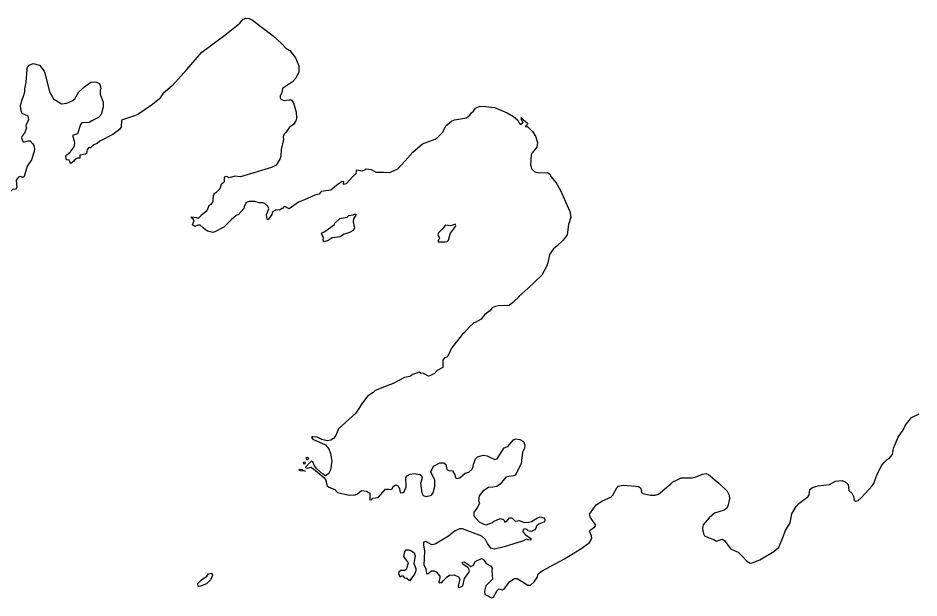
# Model space of a CAD drawing. Extents: x 0 to 2603, y -226 to 830.
# Drawn here: x 196 to 202.98, y 516.98 to 521.46 of the extents above; entities that cross this region are included whole.
import ezdxf

# ---------------------------------------------------------------- set-up
doc = ezdxf.new("R2010")
doc.units = 0
doc.layers.add('CT_TSH_Map_Town_Limits', color=7, linetype='Continuous')

msp = doc.modelspace()

# ---------------------------------------------------------------- linework, layer by layer
at = {"layer": 'CT_TSH_Map_Town_Limits'}
for points in [[(197.3076, 521.0656), (197.4246, 521.1996), (197.6023, 521.3323), (197.7193, 521.4263), (197.745, 521.456), (197.7656, 521.465), (197.7914, 521.4625), (197.8159, 521.4495), (197.9768, 521.3275), (198.0425, 521.2682), (198.076, 521.2322), (198.107, 521.2142), (198.1508, 521.1576), (198.1752, 521.0959), (198.1753, 521.0482), (198.1535, 521.0006), (198.1264, 520.9709), (198.0505, 520.9206)], [(196.0691, 521.066), (196.0756, 521.0854), (196.087, 521.0995), (196.118, 521.1137), (196.1669, 521.1008), (196.2029, 521.0533), (196.2146, 521.021)], [(196.0691, 521.066), (196.0628, 520.9682)], [(197.3076, 521.0656), (197.1983, 520.9419), (197.1236, 520.8776), (197.0979, 520.8389), (197.0438, 520.7963), (196.928, 520.719), (196.9035, 520.7074), (196.8032, 520.6751), (196.8007, 520.6211), (196.7878, 520.6017), (196.7363, 520.5632), (196.6347, 520.5129), (196.6128, 520.4935), (196.5844, 520.4832), (196.5625, 520.4599), (196.5459, 520.46), (196.5355, 520.4459), (196.5304, 520.4162), (196.524, 520.4097), (196.4802, 520.4033), (196.479, 520.3788), (196.4584, 520.3788), (196.4366, 520.3621), (196.4313, 520.3531), (196.4095, 520.3376), (196.4056, 520.3415), (196.3992, 520.3633), (196.3799, 520.3673), (196.3747, 520.3736), (196.3708, 520.4006)], [(196.0628, 520.9682), (196.0525, 520.918), (196.0525, 520.8909), (196.0396, 520.8497), (196.0294, 520.8317)], [(196.2146, 521.021), (196.2444, 520.8936), (196.2765, 520.8396), (196.3371, 520.7997), (196.3795, 520.805), (196.4259, 520.8269)], [(196.4259, 520.8269), (196.4413, 520.8397), (196.4722, 520.8925), (196.5159, 520.9324), (196.5649, 520.9673), (196.5944, 520.9712), (196.6099, 520.9685), (196.6292, 520.9582), (196.6382, 520.9442), (196.6421, 520.9158), (196.637, 520.9068), (196.6383, 520.8759), (196.6602, 520.814), (196.6603, 520.7755), (196.6577, 520.7678)], [(198.0505, 520.9206), (198.044, 520.8846), (198.0313, 520.8614), (198.0313, 520.8459), (198.0365, 520.8356), (198.0622, 520.8267), (198.1021, 520.8305)], [(196.0294, 520.8317), (196.0177, 520.7853), (196.023, 520.7481), (196.0295, 520.7287)], [(198.1021, 520.8305), (198.1162, 520.8305), (198.1343, 520.8087), (198.1561, 520.7366), (198.1575, 520.689), (198.1537, 520.6684), (198.1357, 520.64), (198.1048, 520.6195), (198.0765, 520.5782), (198.0623, 520.5654), (198.0534, 520.5472), (198.0584, 520.5242), (198.0392, 520.4482), (198.0355, 520.3967), (198.0303, 520.3786)], [(196.6577, 520.7678), (196.6447, 520.7175), (196.6256, 520.6956), (196.5727, 520.6686), (196.5534, 520.6569), (196.4942, 520.6544), (196.4839, 520.6402)], [(198.9406, 520.2942), (198.9997, 520.36), (199.0589, 520.427), (199.1334, 520.4914), (199.1824, 520.5095), (199.2326, 520.5262), (199.248, 520.5366), (199.2905, 520.5816), (199.3137, 520.6293), (199.3574, 520.6666), (199.3805, 520.6756), (199.4732, 520.6925), (199.499, 520.7118), (199.5119, 520.7298), (199.5286, 520.7427), (199.544, 520.7684), (199.5775, 520.7814), (199.6251, 520.7801)], [(199.6251, 520.7801), (199.6921, 520.7712), (199.7886, 520.7313), (199.8389, 520.7029), (199.8697, 520.676), (199.8892, 520.6413)], [(196.0295, 520.7287), (196.0783, 520.7069), (196.0835, 520.6773)], [(196.0835, 520.6773), (196.0642, 520.6374), (196.0629, 520.6283)], [(199.8956, 520.6945), (199.8968, 520.6824), (199.9097, 520.6541), (199.8955, 520.6413), (199.8892, 520.6413)], [(199.8956, 520.6945), (199.9458, 520.6516), (199.9499, 520.647)], [(196.0629, 520.6283), (196.0655, 520.6155), (196.0514, 520.5742), (196.0334, 520.5537)], [(196.4839, 520.6402), (196.4608, 520.5694), (196.4221, 520.5552), (196.4351, 520.514), (196.4377, 520.4934), (196.4326, 520.4689), (196.394, 520.4161), (196.3786, 520.402), (196.3708, 520.4006)], [(199.9277, 520.6258), (199.9471, 520.6245), (199.9844, 520.5872), (200.0076, 520.5499), (200.0231, 520.501), (200.0179, 520.465), (199.9833, 520.4211), (199.9755, 520.4069), (199.9692, 520.3272), (199.9794, 520.2937), (200.0026, 520.2732), (200.0361, 520.2654), (200.1017, 520.2694), (200.1225, 520.2539), (200.1288, 520.2384), (200.1701, 520.1883), (200.2023, 520.1304), (200.2745, 519.9669), (200.2835, 519.9231), (200.2644, 519.8652), (200.2528, 519.7867), (200.2232, 519.7442), (200.173, 519.6991), (200.1473, 519.6784), (200.1177, 519.6334), (200.1035, 519.569), (200.0971, 519.5472), (200.0573, 519.4737), (199.9505, 519.3719), (199.8797, 519.3088)], [(199.9499, 520.647), (199.9277, 520.6258)], [(196.0334, 520.5537), (196.0283, 520.5408), (196.0348, 520.515), (196.045, 520.5047), (196.0798, 520.515), (196.0952, 520.5138), (196.1159, 520.4919), (196.1248, 520.479), (196.1287, 520.4519), (196.1249, 520.4326)], [(196.1249, 520.4326), (196.1043, 520.367), (196.0709, 520.3181), (196.0491, 520.2369), (196.0388, 520.2305), (196.0169, 520.2382), (196.004, 520.2318), (195.9911, 520.2176), (195.9872, 520.2047), (195.9925, 520.1546), (195.9873, 520.1429), (195.9809, 520.139), (195.9577, 520.1365), (195.9346, 520.1146)], [(198.0303, 520.3786), (197.9995, 520.3258), (197.9633, 520.3078)], [(197.9633, 520.3078), (197.7252, 520.2356), (197.6802, 520.2419), (197.6351, 520.2277), (197.6184, 520.2381)], [(198.6908, 520.2903), (198.6664, 520.28), (198.6264, 520.2876), (198.6187, 520.2838), (198.6162, 520.258), (198.593, 520.2374), (198.5441, 520.1846), (198.5274, 520.1756), (198.5222, 520.1794), (198.5248, 520.1987), (198.5068, 520.1962), (198.4682, 520.1678), (198.4244, 520.1317), (198.3484, 520.1226), (198.3343, 520.1008), (198.2996, 520.093), (198.221, 520.0569), (198.1721, 520.0402), (198.1013, 519.9874)], [(198.9122, 520.2814), (198.8762, 520.2672), (198.8311, 520.2697), (198.7758, 520.2684), (198.7396, 520.2903), (198.6972, 520.2941), (198.6908, 520.2903)], [(198.9406, 520.2942), (198.9122, 520.2814)], [(197.6184, 520.2381), (197.5965, 520.2342), (197.5965, 520.1994), (197.59, 520.1903), (197.5733, 520.1774), (197.5631, 520.1427), (197.5323, 520.1105), (197.5194, 520.1028), (197.5117, 520.0911), (197.5104, 520.0577)], [(197.5104, 520.0577), (197.5104, 520.0448), (197.4949, 520.0204), (197.4795, 520.0113), (197.4641, 519.9714), (197.4191, 519.9366)], [(197.7538, 520.0026), (197.7512, 519.9897), (197.7087, 519.9433)], [(197.9327, 519.9627), (197.9444, 519.9885), (197.9352, 520.0091), (197.9121, 520.0283), (197.8967, 520.0335), (197.8696, 520.0348), (197.8348, 520.0451), (197.7924, 520.045), (197.7679, 520.0373), (197.7538, 520.0026)], [(198.1013, 519.9874), (198.0665, 520.0053), (198.0588, 520.0041), (198.0525, 519.9938), (198.0267, 519.977), (197.9971, 519.9808), (197.9701, 519.9589), (197.9662, 519.9448)], [(197.7087, 519.9433), (197.6907, 519.9356), (197.6546, 519.9059), (197.5955, 519.8453), (197.5261, 519.8105), (197.5093, 519.8053), (197.4681, 519.8143), (197.4527, 519.8259), (197.4359, 519.8414), (197.4127, 519.862), (197.3934, 519.8619), (197.3702, 519.8516), (197.3534, 519.8632), (197.3663, 519.898), (197.3547, 519.9122), (197.3456, 519.916), (197.3456, 519.9263), (197.383, 519.9212), (197.3894, 519.9174), (197.401, 519.9186), (197.4191, 519.9366)], [(197.9662, 519.9448), (197.9417, 519.9074), (197.9366, 519.9036), (197.9302, 519.9074), (197.925, 519.9447), (197.9327, 519.9627)], [(198.4555, 519.8769), (198.494, 519.9117), (198.5353, 519.9206), (198.5506, 519.922), (198.5636, 519.9362), (198.5958, 519.9413), (198.606, 519.9477), (198.6164, 519.9464), (198.6163, 519.9387), (198.5983, 519.9104), (198.5958, 519.8859), (198.6075, 519.837), (198.5972, 519.8203), (198.5688, 519.8036), (198.5225, 519.7893), (198.4967, 519.7713), (198.4336, 519.7635), (198.404, 519.7416), (198.3718, 519.7326), (198.3654, 519.7442), (198.368, 519.766), (198.3526, 519.7931), (198.3564, 519.8021), (198.3782, 519.8112), (198.4516, 519.8666), (198.4555, 519.8769)], [(199.2575, 519.8027), (199.2537, 519.7873), (199.2666, 519.7628), (199.2551, 519.7396), (199.2563, 519.7319), (199.3079, 519.7332), (199.3259, 519.7358), (199.3348, 519.7449), (199.3426, 519.7732), (199.3516, 519.8002), (199.3888, 519.8504), (199.3927, 519.8581), (199.3863, 519.8685), (199.3541, 519.8569), (199.3116, 519.862), (199.2872, 519.831), (199.2575, 519.8027)], [(199.8851, 519.3128), (199.8337, 519.2638), (199.8041, 519.2393), (199.723, 519.2367), (199.6986, 519.2328), (199.6741, 519.2212), (199.6561, 519.1993), (199.6174, 519.1684), (199.5879, 519.1336), (199.5415, 519.1078), (199.53, 519.104), (199.4979, 519.0743), (199.4592, 519.0306)], [(199.4592, 519.0306), (199.4413, 519.015), (199.3589, 518.9081), (199.3307, 518.8476), (199.3216, 518.8399), (199.3036, 518.8335), (199.292, 518.8168), (199.2921, 518.7897), (199.2908, 518.76), (199.247, 518.7368), (199.2264, 518.7124), (199.1904, 518.6944), (199.1801, 518.693), (199.1415, 518.7123), (199.117, 518.7162), (199.1067, 518.7225), (199.0591, 518.7058), (199.0359, 518.6891), (198.9934, 518.6825), (198.9073, 518.6349), (198.8661, 518.6207)], [(198.8661, 518.6207), (198.7683, 518.5808)], [(198.7683, 518.5808), (198.7528, 518.5653), (198.709, 518.5369), (198.6637, 518.4781)], [(198.6637, 518.4781), (198.6161, 518.4046), (198.4836, 518.2835), (198.4618, 518.2334), (198.4438, 518.2101), (198.4232, 518.196), (198.3949, 518.1921)], [(202.1272, 517.7737), (202.1324, 517.8148), (202.153, 517.8315), (202.1968, 517.8431), (202.2856, 517.8535), (202.3318, 517.8792), (202.3833, 517.8845), (202.4066, 517.8742), (202.4298, 517.8523), (202.435, 517.8072), (202.4582, 517.7867), (202.471, 517.7609), (202.4761, 517.73), (202.4904, 517.7236), (202.5083, 517.7288), (202.5341, 517.752), (202.6152, 517.8434), (202.6292, 517.8615), (202.6537, 517.9335), (202.691, 518.0032), (202.709, 518.0237), (202.7347, 518.0495), (202.7475, 518.0546), (202.7746, 518.0855), (202.781, 518.1345), (202.8183, 518.2194), (202.8595, 518.2787), (202.8724, 518.3108), (202.9122, 518.3624), (202.9212, 518.3727), (202.9804, 518.3998)], [(198.2815, 518.2217), (198.2738, 518.2178), (198.2841, 518.2037), (198.382, 518.1599), (198.4077, 518.129), (198.4219, 518.0944), (198.4323, 518.0337), (198.422, 517.9668), (198.4104, 517.9462), (198.4028, 517.9372)], [(198.3949, 518.1921), (198.355, 518.2011), (198.3188, 518.2192), (198.2879, 518.223), (198.2815, 518.2217)], [(199.7672, 518.1363), (199.7942, 518.1479), (199.8381, 518.1995), (199.8548, 518.2072)], [(199.8548, 518.2072), (199.8882, 518.2021), (199.9152, 518.1853), (199.9268, 518.1597), (199.923, 518.1352), (199.9076, 518.1043), (199.9011, 518.0399)], [(199.6347, 518.0744), (199.6539, 518.0641), (199.6939, 518.0462), (199.7107, 518.0526), (199.7672, 518.1363)], [(198.225, 518.0234), (198.2212, 518.0117), (198.2134, 518.013), (198.2122, 518.026), (198.2224, 518.0298), (198.225, 518.0234)], [(198.3139, 517.9783), (198.2971, 517.9976), (198.2855, 518.0299), (198.2713, 518.035), (198.2264, 517.9886), (198.2276, 517.9821), (198.2405, 517.9795), (198.2701, 517.9874), (198.2907, 517.9757), (198.3706, 517.9088), (198.3834, 517.8935), (198.3964, 517.8445), (198.408, 517.8329), (198.4556, 517.8149), (198.4749, 517.7905), (198.5651, 517.7712), (198.6114, 517.7739), (198.6294, 517.7816), (198.6603, 517.806), (198.6989, 517.8022), (198.7259, 517.7867), (198.7261, 517.7352), (198.7402, 517.7366), (198.7479, 517.7469), (198.7904, 517.752), (198.847, 517.8178), (198.8701, 517.8178), (198.8881, 517.814), (198.8985, 517.8205), (198.9075, 517.8371), (198.9255, 517.85), (198.946, 517.8423), (198.9551, 517.8204), (198.9616, 517.7921), (198.9655, 517.7882), (198.9885, 517.7921), (199.0079, 517.8346)], [(198.2495, 518.0543), (198.2494, 518.0465), (198.2417, 518.0415), (198.2353, 518.0516), (198.234, 518.062), (198.2469, 518.0659), (198.2495, 518.0543)], [(199.5317, 518.0151), (199.5432, 518.0525), (199.56, 518.068), (199.6051, 518.0808), (199.6347, 518.0744)], [(199.9011, 518.0399), (199.8986, 518.0129), (199.8601, 517.9381), (199.851, 517.9253), (199.8407, 517.9201)], [(198.1993, 517.9693), (198.225, 517.9576), (198.1877, 517.959), (198.1774, 517.9642), (198.18, 517.9719), (198.1993, 517.9693)], [(198.4028, 517.9372), (198.3835, 517.9217), (198.3628, 517.9333), (198.3139, 517.9783)], [(199.1173, 517.8604), (199.1277, 517.7897), (199.1379, 517.7677), (199.1624, 517.7613), (199.2023, 517.7716), (199.2152, 517.7897), (199.2293, 517.8387), (199.228, 517.8876), (199.1971, 517.9518), (199.2176, 517.9944), (199.2678, 518.0201), (199.273, 518.0215)], [(199.273, 518.0215), (199.3, 518.0202), (199.3154, 518.0086), (199.3219, 517.97), (199.3386, 517.9623), (199.3657, 517.9585), (199.385, 517.9288), (199.3889, 517.9057), (199.4018, 517.8993), (199.4236, 517.9044), (199.4649, 517.9418), (199.4932, 517.9495)], [(199.4932, 517.9495), (199.5177, 517.9714), (199.5265, 517.9932), (199.5291, 518.0113), (199.5317, 518.0151)], [(199.0079, 517.8346), (199.0039, 517.9067), (199.0155, 517.9209), (199.0387, 517.9325), (199.067, 517.9377), (199.1121, 517.9299), (199.1262, 517.9234), (199.1315, 517.9055), (199.1211, 517.8681), (199.1173, 517.8604)], [(199.8407, 517.9201), (199.8034, 517.9162), (199.7789, 517.9097), (199.7353, 517.8557), (199.7095, 517.8389), (199.6774, 517.8325), (199.6438, 517.8312), (199.6001, 517.8028), (199.5731, 517.7655), (199.5667, 517.7294), (199.5758, 517.7062), (199.5602, 517.6779), (199.5358, 517.6444), (199.5307, 517.6393)], [(200.8321, 517.7908), (200.8412, 517.7831), (200.9004, 517.7702), (200.9364, 517.7715), (200.9608, 517.7793), (201.0574, 517.8579), (201.0728, 517.8733), (201.1012, 517.8862), (201.1372, 517.9056), (201.2055, 517.9043), (201.2209, 517.9043)], [(201.2209, 517.9043), (201.2453, 517.9095), (201.3019, 517.9339), (201.3316, 517.9379), (201.3483, 517.9301)], [(201.3483, 517.9301), (201.4294, 517.8645), (201.4939, 517.8015), (201.5094, 517.7718)], [(200.4448, 517.5819), (200.4318, 517.6038), (200.428, 517.6243), (200.4794, 517.6966), (200.5271, 517.7274), (200.5928, 517.7558), (200.6081, 517.7713), (200.6403, 517.8318), (200.6481, 517.8409), (200.6867, 517.8486), (200.7844, 517.8396), (200.8076, 517.8371)], [(200.8076, 517.8371), (200.8232, 517.8268), (200.8295, 517.8062), (200.8282, 517.7933), (200.8321, 517.7908)], [(201.5094, 517.7718), (201.5119, 517.7423), (201.4991, 517.6869), (201.4875, 517.6689), (201.4695, 517.6547), (201.3962, 517.6315)], [(202.0488, 517.7053), (202.117, 517.7569), (202.1272, 517.7737)], [(201.5251, 517.3535), (201.5778, 517.3304), (201.6139, 517.2943), (201.6448, 517.2596), (201.6719, 517.2454), (201.686, 517.2468), (201.7466, 517.27), (201.8534, 517.3345), (201.8932, 517.3692), (201.9177, 517.422), (201.9446, 517.4979), (201.9806, 517.5572), (201.9948, 517.6267), (202.0269, 517.6834), (202.0488, 517.7053)], [(199.5307, 517.6393), (199.532, 517.6122), (199.5733, 517.5646), (199.6081, 517.5466), (199.6273, 517.5414), (199.6749, 517.5595), (199.684, 517.5673)], [(201.3962, 517.6315), (201.3537, 517.5942)], [(199.684, 517.5673), (199.7354, 517.5892), (199.7599, 517.5815), (199.7715, 517.5621), (199.7843, 517.5673), (199.8062, 517.5957), (199.8268, 517.5957), (199.8525, 517.57), (199.8758, 517.5713), (199.877, 517.5778), (199.9221, 517.5597), (199.9544, 517.561), (199.9774, 517.5662), (200.0238, 517.5959), (200.0457, 517.6023), (200.0727, 517.5946), (200.0818, 517.5817), (200.0792, 517.5637), (200.0341, 517.5469), (200.0161, 517.5302), (200.0058, 517.5018), (199.9736, 517.4889), (199.9505, 517.4941), (199.9492, 517.5005), (199.9311, 517.5107), (199.9144, 517.5043), (199.9106, 517.4863), (199.9286, 517.467), (199.9724, 517.4361), (199.9725, 517.4233), (199.9531, 517.4258), (199.9403, 517.4297), (199.9197, 517.4194), (199.9171, 517.4182)], [(199.9044, 517.1013), (199.9482, 517.0744), (199.9713, 517.0744), (199.9996, 517.1002), (200.0216, 517.1337), (200.0305, 517.1607), (200.0602, 517.1852), (200.2325, 517.2793), (200.3664, 517.3604), (200.4269, 517.4056), (200.4449, 517.4352), (200.4423, 517.4558), (200.4294, 517.4866), (200.4319, 517.4995), (200.4693, 517.5266), (200.4771, 517.5395), (200.4448, 517.5819)], [(201.3537, 517.5942), (201.3073, 517.5414), (201.301, 517.5092), (201.31, 517.4705), (201.3165, 517.455), (201.346, 517.4435), (201.3898, 517.4267), (201.4118, 517.4139), (201.4529, 517.4295)], [(199.6223, 517.4282), (199.5939, 517.454), (199.4433, 517.5104), (199.4226, 517.5091), (199.3866, 517.4937), (199.3351, 517.4525), (199.2322, 517.3919), (199.2065, 517.3854), (199.1588, 517.4111), (199.1407, 517.406), (199.1408, 517.3854), (199.1498, 517.3378), (199.1447, 517.2283), (199.1512, 517.2193)], [(199.9171, 517.4182), (199.7664, 517.3704), (199.6905, 517.3523), (199.6621, 517.3612), (199.6364, 517.3973), (199.6223, 517.4282)], [(201.5251, 517.3535), (201.4812, 517.4128), (201.4555, 517.4281), (201.4529, 517.4295)], [(199.0198, 517.2308), (199.025, 517.2462), (199.0017, 517.2772), (198.9902, 517.2965), (198.9978, 517.3351)], [(198.9978, 517.3351), (199.0068, 517.3467), (199.0275, 517.3479), (199.0493, 517.3403)], [(199.0493, 517.3403), (199.0687, 517.3235), (199.0764, 517.3003), (199.0675, 517.2425), (199.0817, 517.2038)], [(199.5103, 517.2195), (199.5297, 517.2285), (199.5426, 517.2569), (199.5902, 517.2802), (199.6056, 517.2737), (199.6275, 517.2428), (199.661, 517.2249), (199.6725, 517.2068), (199.6701, 517.1824)], [(199.0727, 517.1601), (199.0443, 517.1213), (199.0328, 517.1086), (199.0134, 517.1265), (198.9967, 517.1279), (198.9865, 517.1445), (198.9723, 517.1445), (198.9607, 517.1355), (198.9503, 517.1626), (198.9529, 517.1806), (198.9671, 517.1896), (198.9992, 517.1909), (199.0134, 517.2037), (199.0198, 517.2308)], [(199.0817, 517.2038), (199.0817, 517.1846), (199.0727, 517.1601)], [(199.1512, 517.2193), (199.1601, 517.1988), (199.1641, 517.1666)], [(199.4101, 517.0599), (199.4204, 517.056), (199.4448, 517.0702), (199.4602, 517.1268), (199.4936, 517.1719), (199.4988, 517.1873), (199.495, 517.1938)], [(199.495, 517.1938), (199.4885, 517.2093), (199.4473, 517.2375), (199.4421, 517.253), (199.4563, 517.2555), (199.5103, 517.2195)], [(197.3953, 517.0676), (197.3926, 517.0881), (197.4223, 517.1165), (197.4622, 517.1436), (197.4776, 517.1629), (197.502, 517.168), (197.5085, 517.1525), (197.4943, 517.1191)], [(197.4943, 517.1191), (197.4596, 517.0855), (197.4133, 517.0663), (197.3978, 517.065), (197.3953, 517.0676)], [(199.1641, 517.1666), (199.1679, 517.1615), (199.1769, 517.164), (199.204, 517.1846), (199.2233, 517.1859), (199.24, 517.1782), (199.2672, 517.1448), (199.2672, 517.1345)], [(199.2672, 517.1345), (199.2594, 517.0997), (199.2658, 517.092), (199.2826, 517.0946), (199.2942, 517.1087)], [(199.2942, 517.1087), (199.325, 517.1396), (199.3431, 517.1512)], [(199.3431, 517.1512), (199.3791, 517.1551), (199.4113, 517.1397), (199.4229, 517.1217), (199.4152, 517.0907), (199.41, 517.0676), (199.4101, 517.0599)], [(199.6701, 517.1824), (199.6752, 517.1218), (199.625, 517.0691), (199.6135, 517.0265), (199.6161, 517.0021), (199.6431, 516.9918), (199.6573, 516.9815)], [(199.6573, 516.9815), (199.6676, 516.975), (199.6844, 516.9815), (199.7113, 517.0317), (199.7242, 517.0446), (199.7525, 517.0382), (199.7693, 517.0472), (199.8104, 517.1026), (199.8451, 517.1258), (199.867, 517.1258), (199.894, 517.1078), (199.9044, 517.1013)]]:
    msp.add_lwpolyline(points, dxfattribs=at)

doc.saveas('drawing.dxf')
